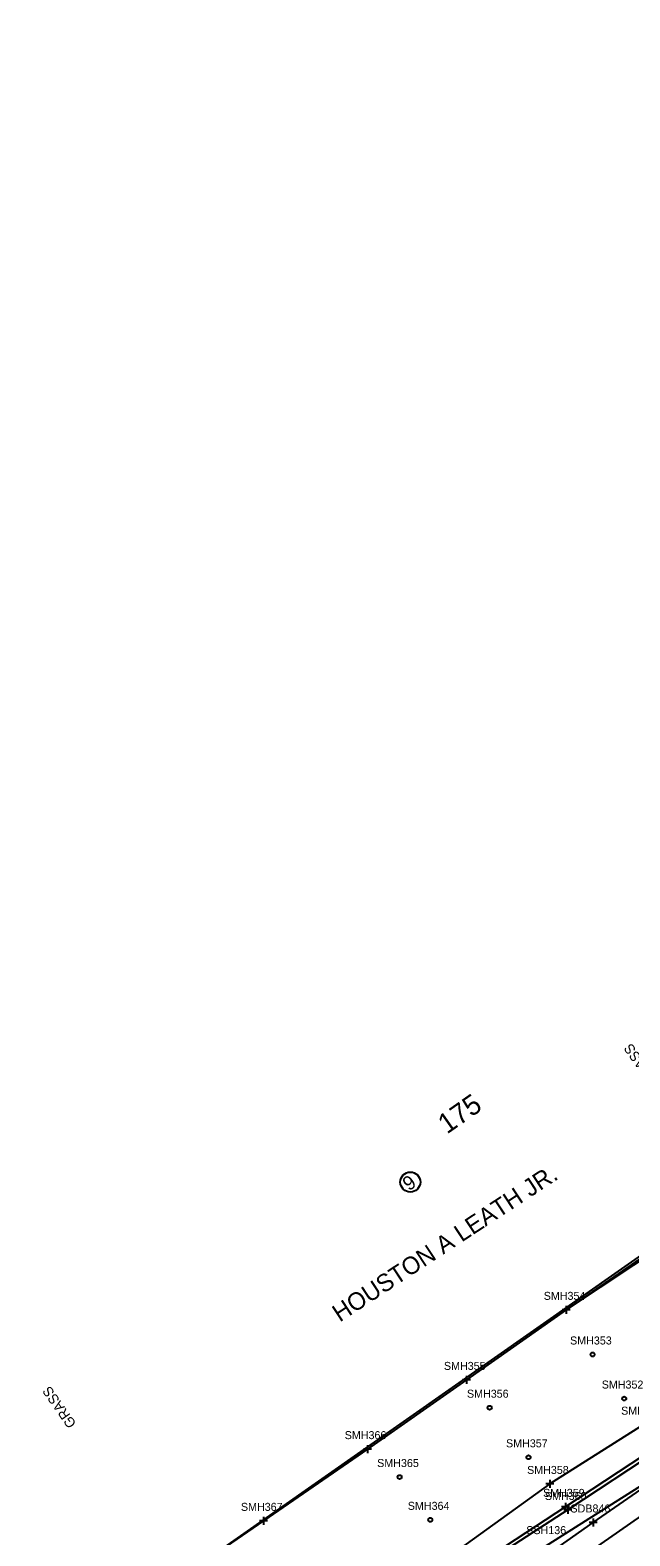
# Model space of a CAD drawing. Extents: x 941041 to 969446, y 397014 to 416764.
# Drawn here: x 952620 to 952920, y 404032 to 404784 of the extents above; entities that cross this region are included whole.
import ezdxf

# ---------------------------------------------------------------- set-up
doc = ezdxf.new("R2010")
doc.units = 0
for name, color, linetype in [('SURVEY - CENTERLINE - Preliminary Curve Text', 7, 'Continuous'), ('SURVEY - DRAINAGE - Area Shapes', 7, 'Continuous'), ('SURVEY - DTM - Breaklines', 7, 'Continuous'), ('SURVEY - DTM - Breaklines - Points - Locators', 7, 'Continuous'), ('SURVEY - DTM - Breaklines - Points - Numbers', 7, 'Continuous'), ('SURVEY - DTM - Spot Points - Locators', 7, 'Continuous'), ('SURVEY - DTM - Spot Points - Point Numbers', 7, 'Continuous'), ('SURVEY - DTM GRAPHICS - Boundary Line', 7, 'Continuous'), ('SURVEY - NON-TRANSPORTATION - Features', 7, 'Continuous'), ('SURVEY - NON-TRANSPORTATION - Features - Points - Locators', 7, 'Continuous'), ('SURVEY - NON-TRANSPORTATION - Features - Points - Numbers', 7, 'Continuous'), ('SURVEY - PROPERTY - Owners', 7, 'Continuous'), ('SURVEY - PROPERTY - ROW Lines', 7, 'Continuous'), ('SURVEY - PROPERTY - Tract Numbers', 7, 'Continuous'), ('SURVEY - TRANSPORTATION - Features', 7, 'Continuous'), ('SURVEY - TRANSPORTATION - Features - Points - Locators', 7, 'Continuous'), ('SURVEY - TRANSPORTATION - Features - Points - Numbers', 7, 'Continuous'), ('SURVEY - TRANSPORTATION - Roads', 7, 'Continuous'), ('SURVEY - TRANSPORTATION - Roads - Points - Locators', 7, 'Continuous'), ('SURVEY - TRANSPORTATION - Roads - Points - Numbers', 7, 'Continuous'), ('SURVEY - VEGETATION - Features with Text', 7, 'Continuous')]:
    doc.layers.add(name, color=color, linetype=linetype)

msp = doc.modelspace()

# ---------------------------------------------------------------- linework, layer by layer
at = {"layer": 'SURVEY - DRAINAGE - Area Shapes'}
msp.add_lwpolyline([(953450.22, 404306.36), (953404.49, 404375.77), (952754.77, 403922.8)], dxfattribs=at)
at = {"layer": 'SURVEY - DTM - Breaklines'}
for points in [[(952926.3, 404087.24), (952879.52, 404057.61), (952830.69, 404022.3), (952779.17, 403990.28), (952731.62, 403957.52), (952677.88, 403924.22), (952631.05, 403895.57), (952585.42, 403870.88), (952537.91, 403849.33), (952504.22, 403833.31), (952461.19, 403814.66), (952421.18, 403809.04)], [(952706.71, 403901.13), (952744.58, 403928.06), (952783.83, 403955.9), (952823.99, 403983.96), (952862.24, 404010.78), (952901.26, 404038.35), (952942.44, 404066.85)]]:
    msp.add_lwpolyline(points, dxfattribs=at)
at = {"layer": 'SURVEY - DTM - Breaklines - Points - Locators'}
for p, q in [((952881.52, 404057.61), (952877.52, 404057.61)), ((952879.52, 404059.61), (952879.52, 404055.61)), ((952903.26, 404038.35), (952899.26, 404038.35)), ((952901.26, 404040.35), (952901.26, 404036.35))]:
    msp.add_line(p, q, dxfattribs=at)
at = {"layer": 'SURVEY - DTM - Spot Points - Locators'}
for centre in [(952900.94, 404122.32), (952916.75, 404100.29), (952849.54, 404095.72), (952868.94, 404070.92), (952804.58, 404061.06), (952819.89, 404039.67)]:
    msp.add_circle(centre, 1, dxfattribs=at)
at = {"layer": 'SURVEY - DTM GRAPHICS - Boundary Line'}
msp.add_lwpolyline([(953551.07, 404607.23), (953493.32, 404566.31), (953449.26, 404537.19), (953406.05, 404507.74), (953357.49, 404473.07), (953326.24, 404455.49), (953324.51, 404451.92), (953320.31, 404446.05), (953316.37, 404447.82), (953305.53, 404436.99), (953259.6, 404404.68), (953199.73, 404363.19), (953151.43, 404327.93), (953103.2, 404293.04), (953056.55, 404261.24), (953007.84, 404226.49), (952971.35, 404200.17), (952887.78, 404144.63), (952837.93, 404109.62), (952788.48, 404075.01), (952736.52, 404039.16), (952669.47, 403992.98)], dxfattribs=at)
at = {"layer": 'SURVEY - NON-TRANSPORTATION - Features'}
for points in [[(953305.53, 404436.99), (953259.6, 404404.68), (953199.73, 404363.19), (953151.43, 404327.93), (953103.2, 404293.04), (953056.55, 404261.24), (953007.84, 404226.49), (952971.35, 404200.17), (952931.12, 404174.71), (952887.78, 404144.63)], [(952887.78, 404144.63), (952837.93, 404109.62), (952788.48, 404075.01), (952736.52, 404039.16), (952669.47, 403992.98), (952644.15, 403976.22), (952601.46, 403946.19), (952561.42, 403918.45), (952523.44, 403893.25), (952480.14, 403863.46), (952438.15, 403835.12), (952414.6, 403828.17), (952376.43, 403816.81)]]:
    msp.add_lwpolyline(points, dxfattribs=at)
at = {"layer": 'SURVEY - NON-TRANSPORTATION - Features - Points - Locators'}
for p, q in [((952887.78, 404146.63), (952887.78, 404142.63)), ((952889.78, 404144.63), (952885.78, 404144.63)), ((952839.93, 404109.62), (952835.93, 404109.62)), ((952837.93, 404111.62), (952837.93, 404107.62)), ((952790.48, 404075.01), (952786.48, 404075.01)), ((952788.48, 404077.01), (952788.48, 404073.01)), ((952736.52, 404041.16), (952736.52, 404037.16)), ((952738.52, 404039.16), (952734.52, 404039.16))]:
    msp.add_line(p, q, dxfattribs=at)
at = {"layer": 'SURVEY - PROPERTY - ROW Lines'}
msp.add_line((952442.27, 403833.3), (953798.17, 404784.32), dxfattribs=at)
at = {"layer": 'SURVEY - PROPERTY - Tract Numbers'}
msp.add_circle((952809.91, 404208.52), 5, dxfattribs=at)
at = {"layer": 'SURVEY - TRANSPORTATION - Features'}
msp.add_lwpolyline([(952933.14, 404076.27), (952887.45, 404046.15), (952837.64, 404013.54), (952785.68, 403979.98), (952738.91, 403948.87), (952684.07, 403914.13), (952637.14, 403885.81), (952590.48, 403861.12), (952543.25, 403838.13), (952509.28, 403823.74), (952464.01, 403805.95), (952423.37, 403791.98), (952398.44, 403784.2)], dxfattribs=at)
at = {"layer": 'SURVEY - TRANSPORTATION - Features - Points - Locators'}
for p, q in [((952889.45, 404046.15), (952885.45, 404046.15)), ((952887.45, 404048.15), (952887.45, 404044.15))]:
    msp.add_line(p, q, dxfattribs=at)
at = {"layer": 'SURVEY - TRANSPORTATION - Roads'}
for points in [[(953854.31, 404705.09), (953803.66, 404669.9), (953752.1, 404633.3), (953704.99, 404600.66), (953647.26, 404560.28), (953593.35, 404522.18), (953538.64, 404483.8), (953481.57, 404443.82), (953428.95, 404406.84), (953375.39, 404369.37), (953319.63, 404330.36), (953264.54, 404291.54), (953207.01, 404251.04), (953151.83, 404212.71), (953097.91, 404174.93), (953044.02, 404137.15), (952991.3, 404100.41), (952936.63, 404064.07), (952879.17, 404027.52), (952819.51, 403989.75), (952762.74, 403954.2), (952705, 403918.02), (952645.15, 403881.65), (952578.99, 403846.21)], [(952934.03, 404074.71), (952888.55, 404044.62), (952838.51, 404012.17), (952786.91, 403978.67), (952739.91, 403946.98), (952685.69, 403912.66), (952638.54, 403884.36), (952591.73, 403859.06), (952544.12, 403835.44), (952510.28, 403819.86), (952465.64, 403801.52), (952423.67, 403785.82), (952400.69, 403777.65)]]:
    msp.add_lwpolyline(points, dxfattribs=at)
at = {"layer": 'SURVEY - TRANSPORTATION - Roads - Points - Locators'}
for p, q in [((952890.55, 404044.62), (952886.55, 404044.62)), ((952888.55, 404046.62), (952888.55, 404042.62))]:
    msp.add_line(p, q, dxfattribs=at)

# ---------------------------------------------------------------- texts
at = {"layer": 'SURVEY - CENTERLINE - Preliminary Curve Text'}
msp.add_text('175', height=10, rotation=35.04556, dxfattribs=at).set_placement((952828.22, 404232.25))
at = {"layer": 'SURVEY - DTM - Breaklines - Points - Numbers'}
for s, p in [('SMH351', (952915.21, 404092.24)), ('SMH358', (952868.23, 404062.61)), ('SDB846', (952889.91, 404043.35))]:
    msp.add_text(s, height=4, dxfattribs=at).set_placement(p)
at = {"layer": 'SURVEY - DTM - Spot Points - Point Numbers'}
for s, p in [('SMH353', (952889.7, 404127.32)), ('SMH352', (952905.51, 404105.29)), ('SMH356', (952838.19, 404100.72)), ('SMH357', (952857.7, 404075.92)), ('SMH365', (952793.34, 404066.06)), ('SMH364', (952808.65, 404044.67))]:
    msp.add_text(s, height=4, dxfattribs=at).set_placement(p)
at = {"layer": 'SURVEY - NON-TRANSPORTATION - Features - Points - Numbers'}
for s, p in [('SMH354', (952876.54, 404149.63)), ('SMH355', (952826.69, 404114.62)), ('SMH366', (952777.13, 404080.01)), ('SMH367', (952725.28, 404044.16))]:
    msp.add_text(s, height=4, dxfattribs=at).set_placement(p)
at = {"layer": 'SURVEY - PROPERTY - Owners'}
msp.add_text('HOUSTON A LEATH JR.', height=8.75, rotation=33.31063, dxfattribs=at).set_placement((952774.67, 404138.26))
at = {"layer": 'SURVEY - PROPERTY - Tract Numbers'}
msp.add_text('9', height=7, rotation=35.87566, dxfattribs=at).set_placement((952809.27, 404203.83))
at = {"layer": 'SURVEY - TRANSPORTATION - Features - Points - Numbers'}
msp.add_text('SMH359', height=4, dxfattribs=at).set_placement((952876.2, 404051.15))
at = {"layer": 'SURVEY - TRANSPORTATION - Roads - Points - Numbers'}
for s, p in [('SMH360', (952877.13, 404049.62)), ('SSH136', (952867.82, 404032.52))]:
    msp.add_text(s, height=4, dxfattribs=at).set_placement(p)
at = {"layer": 'SURVEY - VEGETATION - Features with Text'}
for p in [(952933.69, 404259.02), (952643.25, 404087.73)]:
    msp.add_text('GRASS', height=4.998, rotation=124.80401, dxfattribs=at).set_placement(p)

doc.saveas('drawing.dxf')
